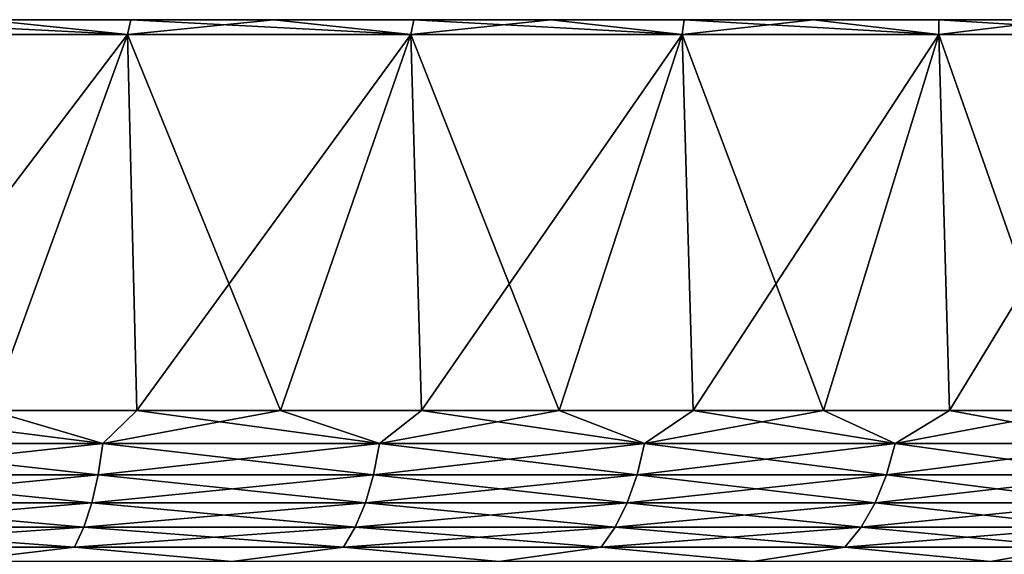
# Model space of a CAD drawing. Header units: metres. Extents: x -92 to 264, y -100 to 50.
# Tile 295 of 656: x 69.54 to 79.52, y 44.08 to 49.5. Entities that reach past the tile are written whole.
import ezdxf

# ---------------------------------------------------------------- set-up
doc = ezdxf.new("R2010")
doc.units = ezdxf.units.M
doc.layers.add('solid_21062050_01', color=7, linetype='CONTINUOUS')

msp = doc.modelspace()

# ---------------------------------------------------------------- linework, layer by layer
at = {"layer": 'solid_21062050_01'}
for points in [[(91.61116, 49.5, -1.553396), (28.388844, 49.5, -1.553396), (28.350693, 49.5)], [(91.649307, 49.5), (91.61116, 49.5, -1.553396), (28.350693, 49.5)], [(28.388844, 49.5, 1.553396), (91.649307, 49.5), (28.350693, 49.5)], [(91.496895, 49.5, -3.102191), (28.503105, 49.5, -3.102191), (28.388844, 49.5, -1.553396)], [(91.61116, 49.5, -1.553396), (91.496895, 49.5, -3.102191), (28.388844, 49.5, -1.553396)], [(28.388844, 49.5, 1.553396), (91.61116, 49.5, 1.553396), (91.649307, 49.5)], [(28.388844, 49.5, 1.553396), (28.503105, 49.5, 3.102191), (91.61116, 49.5, 1.553396)], [(91.306778, 49.5, -4.643701), (28.693224, 49.5, -4.643701), (28.503105, 49.5, -3.102191)], [(91.496895, 49.5, -3.102191), (91.306778, 49.5, -4.643701), (28.503105, 49.5, -3.102191)], [(28.503105, 49.5, 3.102191), (91.496895, 49.5, 3.102191), (91.61116, 49.5, 1.553396)], [(28.503105, 49.5, 3.102191), (28.693224, 49.5, 4.643701), (91.496895, 49.5, 3.102191)], [(91.041183, 49.5, -6.174417), (28.958813, 49.5, -6.174417), (28.693224, 49.5, -4.643701)], [(91.306778, 49.5, -4.643701), (91.041183, 49.5, -6.174417), (28.693224, 49.5, -4.643701)], [(28.693224, 49.5, 4.643701), (91.306778, 49.5, 4.643701), (91.496895, 49.5, 3.102191)], [(28.693224, 49.5, 4.643701), (28.958813, 49.5, 6.174417), (91.306778, 49.5, 4.643701)], [(90.700752, 49.5, -7.690368), (29.299246, 49.5, -7.690368), (28.958813, 49.5, -6.174417)], [(91.041183, 49.5, -6.174417), (90.700752, 49.5, -7.690368), (28.958813, 49.5, -6.174417)], [(28.958813, 49.5, 6.174417), (91.041183, 49.5, 6.174417), (91.306778, 49.5, 4.643701)], [(28.958813, 49.5, 6.174417), (29.299246, 49.5, 7.690368), (91.041183, 49.5, 6.174417)], [(90.286476, 49.5, -9.187353), (29.713526, 49.5, -9.187353), (29.299246, 49.5, -7.690368)], [(90.700752, 49.5, -7.690368), (90.286476, 49.5, -9.187353), (29.299246, 49.5, -7.690368)], [(29.299246, 49.5, 7.690368), (90.700752, 49.5, 7.690368), (91.041183, 49.5, 6.174417)], [(29.299246, 49.5, 7.690368), (29.713526, 49.5, 9.187353), (90.700752, 49.5, 7.690368)], [(89.799278, 49.5, -10.66214), (30.200722, 49.5, -10.66214), (29.713526, 49.5, -9.187353)], [(90.286476, 49.5, -9.187353), (89.799278, 49.5, -10.66214), (29.713526, 49.5, -9.187353)], [(29.713526, 49.5, 9.187353), (90.286476, 49.5, 9.187353), (90.700752, 49.5, 7.690368)], [(29.713526, 49.5, 9.187353), (30.200722, 49.5, 10.66214), (90.286476, 49.5, 9.187353)], [(89.240181, 49.5, -12.11158), (30.759817, 49.5, -12.11158), (30.200722, 49.5, -10.66214)], [(89.799278, 49.5, -10.66214), (89.240181, 49.5, -12.11158), (30.200722, 49.5, -10.66214)], [(30.200722, 49.5, 10.66214), (89.799278, 49.5, 10.66214), (90.286476, 49.5, 9.187353)], [(30.200722, 49.5, 10.66214), (30.759817, 49.5, 12.11158), (89.799278, 49.5, 10.66214)], [(88.610535, 49.5, -13.53201), (31.389465, 49.5, -13.53201), (30.759817, 49.5, -12.11158)], [(89.240181, 49.5, -12.11158), (88.610535, 49.5, -13.53201), (30.759817, 49.5, -12.11158)], [(30.759817, 49.5, 12.11158), (89.240181, 49.5, 12.11158), (89.799278, 49.5, 10.66214)], [(30.759817, 49.5, 12.11158), (31.389465, 49.5, 13.53201), (89.240181, 49.5, 12.11158)], [(87.912155, 49.5, -14.919439), (32.087849, 49.5, -14.919439), (31.389465, 49.5, -13.53201)], [(88.610535, 49.5, -13.53201), (87.912155, 49.5, -14.919439), (31.389465, 49.5, -13.53201)], [(31.389465, 49.5, 13.53201), (88.610535, 49.5, 13.53201), (89.240181, 49.5, 12.11158)], [(31.389465, 49.5, 13.53201), (32.087849, 49.5, 14.919439), (88.610535, 49.5, 13.53201)], [(87.146599, 49.5, -16.270844), (32.853401, 49.5, -16.270844), (32.087849, 49.5, -14.919439)], [(87.912155, 49.5, -14.919439), (87.146599, 49.5, -16.270844), (32.087849, 49.5, -14.919439)], [(32.087849, 49.5, 14.919439), (87.912155, 49.5, 14.919439), (88.610535, 49.5, 13.53201)], [(32.087849, 49.5, 14.919439), (32.853401, 49.5, 16.270844), (87.912155, 49.5, 14.919439)], [(86.315498, 49.5, -17.583323), (33.684502, 49.5, -17.583323), (32.853401, 49.5, -16.270844)], [(87.146599, 49.5, -16.270844), (86.315498, 49.5, -17.583323), (32.853401, 49.5, -16.270844)], [(32.853401, 49.5, 16.270844), (87.146599, 49.5, 16.270844), (87.912155, 49.5, 14.919439)], [(32.853401, 49.5, 16.270844), (33.684502, 49.5, 17.583323), (87.146599, 49.5, 16.270844)], [(85.420837, 49.5, -18.853619), (34.579159, 49.5, -18.853619), (33.684502, 49.5, -17.583323)], [(86.315498, 49.5, -17.583323), (85.420837, 49.5, -18.853619), (33.684502, 49.5, -17.583323)], [(33.684502, 49.5, 17.583323), (86.315498, 49.5, 17.583323), (87.146599, 49.5, 16.270844)], [(33.684502, 49.5, 17.583323), (34.579159, 49.5, 18.853619), (86.315498, 49.5, 17.583323)], [(84.465179, 49.5, -20.078167), (35.534817, 49.5, -20.078167), (34.579159, 49.5, -18.853619)], [(85.420837, 49.5, -18.853619), (84.465179, 49.5, -20.078167), (34.579159, 49.5, -18.853619)], [(34.579159, 49.5, 18.853619), (85.420837, 49.5, 18.853619), (86.315498, 49.5, 17.583323)], [(34.579159, 49.5, 18.853619), (35.534817, 49.5, 20.078167), (85.420837, 49.5, 18.853619)], [(83.450676, 49.5, -21.254269), (36.54932, 49.5, -21.254269), (35.534817, 49.5, -20.078167)], [(84.465179, 49.5, -20.078167), (83.450676, 49.5, -21.254269), (35.534817, 49.5, -20.078167)], [(35.534817, 49.5, 20.078167), (84.465179, 49.5, 20.078167), (85.420837, 49.5, 18.853619)], [(35.534817, 49.5, 20.078167), (36.54932, 49.5, 21.254269), (84.465179, 49.5, 20.078167)], [(82.379517, 49.5, -22.379364), (37.620483, 49.5, -22.379364), (36.54932, 49.5, -21.254269)], [(83.450676, 49.5, -21.254269), (82.379517, 49.5, -22.379364), (36.54932, 49.5, -21.254269)], [(36.54932, 49.5, 21.254269), (83.450676, 49.5, 21.254269), (84.465179, 49.5, 20.078167)], [(36.54932, 49.5, 21.254269), (37.620483, 49.5, 22.379364), (83.450676, 49.5, 21.254269)], [(81.25425, 49.5, -23.450691), (38.74575, 49.5, -23.450691), (37.620483, 49.5, -22.379364)], [(82.379517, 49.5, -22.379364), (81.25425, 49.5, -23.450691), (37.620483, 49.5, -22.379364)], [(37.620483, 49.5, 22.379364), (82.379517, 49.5, 22.379364), (83.450676, 49.5, 21.254269)], [(37.620483, 49.5, 22.379364), (38.74575, 49.5, 23.450691), (82.379517, 49.5, 22.379364)], [(80.078033, 49.5, -24.465288), (39.921963, 49.5, -24.465288), (38.74575, 49.5, -23.450691)], [(81.25425, 49.5, -23.450691), (80.078033, 49.5, -24.465288), (38.74575, 49.5, -23.450691)], [(38.74575, 49.5, 23.450691), (81.25425, 49.5, 23.450691), (82.379517, 49.5, 22.379364)], [(38.74575, 49.5, 23.450691), (39.921963, 49.5, 24.465288), (81.25425, 49.5, 23.450691)], [(78.853554, 49.5, -25.420895), (41.146446, 49.5, -25.420895), (39.921963, 49.5, -24.465288)], [(80.078033, 49.5, -24.465288), (78.853554, 49.5, -25.420895), (39.921963, 49.5, -24.465288)], [(39.921963, 49.5, 24.465288), (80.078033, 49.5, 24.465288), (81.25425, 49.5, 23.450691)], [(39.921963, 49.5, 24.465288), (41.146446, 49.5, 25.420895), (80.078033, 49.5, 24.465288)], [(77.583488, 49.5, -26.315386), (42.416512, 49.5, -26.315386), (41.146446, 49.5, -25.420895)], [(78.853554, 49.5, -25.420895), (77.583488, 49.5, -26.315386), (41.146446, 49.5, -25.420895)], [(41.146446, 49.5, 25.420895), (78.853554, 49.5, 25.420895), (80.078033, 49.5, 24.465288)], [(41.146446, 49.5, 25.420895), (42.416512, 49.5, 26.315386), (78.853554, 49.5, 25.420895)], [(76.270897, 49.5, -27.146566), (43.729103, 49.5, -27.146566), (42.416512, 49.5, -26.315386)], [(77.583488, 49.5, -26.315386), (76.270897, 49.5, -27.146566), (42.416512, 49.5, -26.315386)], [(42.416512, 49.5, 26.315386), (77.583488, 49.5, 26.315386), (78.853554, 49.5, 25.420895)], [(42.416512, 49.5, 26.315386), (43.729103, 49.5, 27.146566), (77.583488, 49.5, 26.315386)], [(74.919319, 49.5, -27.912212), (45.080681, 49.5, -27.912212), (43.729103, 49.5, -27.146566)], [(76.270897, 49.5, -27.146566), (74.919319, 49.5, -27.912212), (43.729103, 49.5, -27.146566)], [(43.729103, 49.5, 27.146566), (76.270897, 49.5, 27.146566), (77.583488, 49.5, 26.315386)], [(43.729103, 49.5, 27.146566), (45.080681, 49.5, 27.912212), (76.270897, 49.5, 27.146566)], [(73.531883, 49.5, -28.6106), (46.468113, 49.5, -28.6106), (45.080681, 49.5, -27.912212)], [(74.919319, 49.5, -27.912212), (73.531883, 49.5, -28.6106), (45.080681, 49.5, -27.912212)], [(45.080681, 49.5, 27.912212), (74.919319, 49.5, 27.912212), (76.270897, 49.5, 27.146566)], [(45.080681, 49.5, 27.912212), (46.468113, 49.5, 28.6106), (74.919319, 49.5, 27.912212)], [(72.111725, 49.5, -29.240122), (47.888271, 49.5, -29.240122), (46.468113, 49.5, -28.6106)], [(73.531883, 49.5, -28.6106), (72.111725, 49.5, -29.240122), (46.468113, 49.5, -28.6106)], [(46.468113, 49.5, 28.6106), (73.531883, 49.5, 28.6106), (74.919319, 49.5, 27.912212)], [(46.468113, 49.5, 28.6106), (47.888271, 49.5, 29.240122), (73.531883, 49.5, 28.6106)], [(70.66227, 49.5, -29.799232), (49.33773, 49.5, -29.799232), (47.888271, 49.5, -29.240122)], [(72.111725, 49.5, -29.240122), (70.66227, 49.5, -29.799232), (47.888271, 49.5, -29.240122)], [(47.888271, 49.5, 29.240122), (72.111725, 49.5, 29.240122), (73.531883, 49.5, 28.6106)], [(47.888271, 49.5, 29.240122), (49.33773, 49.5, 29.799232), (72.111725, 49.5, 29.240122)], [(70.66227, 49.5, -29.799232), (69.187271, 49.5, -30.286493), (49.33773, 49.5, -29.799232)], [(49.33773, 49.5, 29.799232), (70.66227, 49.5, 29.799232), (72.111725, 49.5, 29.240122)], [(49.33773, 49.5, 29.799232), (50.812729, 49.5, 30.286493), (70.66227, 49.5, 29.799232)], [(50.812729, 49.5, 30.286493), (69.187271, 49.5, 30.286493), (70.66227, 49.5, 29.799232)], [(70.629776, 49.349998, -30.712505), (67.662094, 49.349998, -31.583895), (69.187271, 49.5, -30.286493)], [(67.662094, 49.349998, 31.583895), (70.629776, 49.349998, 30.712505), (67.690201, 49.5, 30.7008)], [(70.629776, 49.349998, 30.712505), (69.187271, 49.5, 30.286493), (67.690201, 49.5, 30.7008)], [(70.629776, 49.349998, -30.712505), (69.187271, 49.5, -30.286493), (70.66227, 49.5, -29.799232)], [(70.629776, 49.349998, 30.712505), (70.66227, 49.5, 29.799232), (69.187271, 49.5, 30.286493)], [(70.629776, 49.349998, -30.712505), (70.66227, 49.5, -29.799232), (72.111725, 49.5, -29.240122)], [(73.500961, 49.349998, -29.563051), (70.629776, 49.349998, -30.712505), (72.111725, 49.5, -29.240122)], [(70.629776, 49.349998, 30.712505), (73.500961, 49.349998, 29.563051), (70.66227, 49.5, 29.799232)], [(73.500961, 49.349998, 29.563051), (72.111725, 49.5, 29.240122), (70.66227, 49.5, 29.799232)], [(73.500961, 49.349998, -29.563051), (72.111725, 49.5, -29.240122), (73.531883, 49.5, -28.6106)], [(73.500961, 49.349998, 29.563051), (73.531883, 49.5, 28.6106), (72.111725, 49.5, 29.240122)], [(73.500961, 49.349998, -29.563051), (73.531883, 49.5, -28.6106), (74.919319, 49.5, -27.912212)], [(76.25, 49.349998, -28.145826), (73.500961, 49.349998, -29.563051), (74.919319, 49.5, -27.912212)], [(73.500961, 49.349998, 29.563051), (76.25, 49.349998, 28.145826), (73.531883, 49.5, 28.6106)], [(76.25, 49.349998, 28.145826), (74.919319, 49.5, 27.912212), (73.531883, 49.5, 28.6106)], [(76.25, 49.349998, -28.145826), (74.919319, 49.5, -27.912212), (76.270897, 49.5, -27.146566)], [(76.25, 49.349998, 28.145826), (76.270897, 49.5, 27.146566), (74.919319, 49.5, 27.912212)], [(76.25, 49.349998, -28.145826), (76.270897, 49.5, -27.146566), (77.583488, 49.5, -26.315386)], [(78.851875, 49.349998, -26.473701), (76.25, 49.349998, -28.145826), (77.583488, 49.5, -26.315386)], [(76.25, 49.349998, 28.145826), (78.851875, 49.349998, 26.473701), (76.270897, 49.5, 27.146566)], [(78.851875, 49.349998, 26.473701), (77.583488, 49.5, 26.315386), (76.270897, 49.5, 27.146566)], [(78.851875, 49.349998, -26.473701), (77.583488, 49.5, -26.315386), (78.853554, 49.5, -25.420895)], [(78.851875, 49.349998, 26.473701), (78.853554, 49.5, 25.420895), (77.583488, 49.5, 26.315386)], [(78.851875, 49.349998, -26.473701), (78.853554, 49.5, -25.420895), (80.078033, 49.5, -24.465288)], [(81.282921, 49.349998, -24.561905), (78.851875, 49.349998, -26.473701), (80.078033, 49.5, -24.465288)], [(78.851875, 49.349998, 26.473701), (81.282921, 49.349998, 24.561905), (78.853554, 49.5, 25.420895)], [(81.282921, 49.349998, 24.561905), (80.078033, 49.5, 24.465288), (78.853554, 49.5, 25.420895)], [(69.239098, 45.537159, 30.457203), (70.629776, 49.349998, 30.712505), (67.662094, 49.349998, 31.583895)], [(67.733498, 45.537159, -30.873857), (67.662094, 49.349998, -31.583895), (70.629776, 49.349998, -30.712505)], [(69.23909, 45.537159, -30.457203), (67.733498, 45.537159, -30.873857), (70.629776, 49.349998, -30.712505)], [(70.722435, 45.537159, -29.967175), (69.23909, 45.537159, -30.457203), (70.629776, 49.349998, -30.712505)], [(69.239098, 45.537159, 30.457203), (70.722435, 45.537159, 29.967175), (70.629776, 49.349998, 30.712505)], [(72.179932, 45.537159, 29.404953), (73.500961, 49.349998, 29.563051), (70.629776, 49.349998, 30.712505)], [(70.722435, 45.537159, 29.967175), (72.179932, 45.537159, 29.404953), (70.629776, 49.349998, 30.712505)], [(70.722435, 45.537159, -29.967175), (70.629776, 49.349998, -30.712505), (73.500961, 49.349998, -29.563051)], [(72.179932, 45.537159, -29.404953), (70.722435, 45.537159, -29.967175), (73.500961, 49.349998, -29.563051)], [(72.179932, 45.537159, 29.404953), (73.608093, 45.537159, 28.771894), (73.500961, 49.349998, 29.563051)], [(73.608093, 45.537159, -28.771894), (72.179932, 45.537159, -29.404953), (73.500961, 49.349998, -29.563051)], [(75.003471, 45.537159, 28.069521), (76.25, 49.349998, 28.145826), (73.500961, 49.349998, 29.563051)], [(73.608093, 45.537159, 28.771894), (75.003471, 45.537159, 28.069521), (73.500961, 49.349998, 29.563051)], [(73.608093, 45.537159, -28.771894), (73.500961, 49.349998, -29.563051), (76.25, 49.349998, -28.145826)], [(75.003471, 45.537159, -28.069521), (73.608093, 45.537159, -28.771894), (76.25, 49.349998, -28.145826)], [(75.003471, 45.537159, 28.069521), (76.362701, 45.537159, 27.299522), (76.25, 49.349998, 28.145826)], [(76.362701, 45.537159, -27.299522), (75.003471, 45.537159, -28.069521), (76.25, 49.349998, -28.145826)], [(77.682526, 45.537159, 26.463757), (78.851875, 49.349998, 26.473701), (76.25, 49.349998, 28.145826)], [(76.362701, 45.537159, 27.299522), (77.682526, 45.537159, 26.463757), (76.25, 49.349998, 28.145826)], [(76.362701, 45.537159, -27.299522), (76.25, 49.349998, -28.145826), (78.851875, 49.349998, -26.473701)], [(77.682526, 45.537159, -26.463757), (76.362701, 45.537159, -27.299522), (78.851875, 49.349998, -26.473701)], [(77.682526, 45.537159, 26.463757), (78.95974, 45.537159, 25.56424), (78.851875, 49.349998, 26.473701)], [(78.95974, 45.537159, -25.56424), (77.682526, 45.537159, -26.463757), (78.851875, 49.349998, -26.473701)], [(80.191277, 45.537159, 24.603138), (81.282921, 49.349998, 24.561905), (78.851875, 49.349998, 26.473701)], [(78.95974, 45.537159, 25.56424), (80.191277, 45.537159, 24.603138), (78.851875, 49.349998, 26.473701)], [(78.95974, 45.537159, -25.56424), (78.851875, 49.349998, -26.473701), (81.282921, 49.349998, -24.561905)], [(80.191277, 45.537159, -24.603138), (78.95974, 45.537159, -25.56424), (81.282921, 49.349998, -24.561905)], [(70.380463, 45.201725, 29.99238), (67.733498, 45.537159, 30.873857), (67.482506, 45.201725, 30.843298)], [(67.482506, 45.201725, -30.843298), (69.23909, 45.537159, -30.457203), (70.380463, 45.201725, -29.99238)], [(70.380463, 45.201725, 29.99238), (69.239098, 45.537159, 30.457203), (67.733498, 45.537159, 30.873857)], [(70.380463, 45.201725, -29.99238), (69.23909, 45.537159, -30.457203), (70.722435, 45.537159, -29.967175)], [(70.380463, 45.201725, 29.99238), (70.722435, 45.537159, 29.967175), (69.239098, 45.537159, 30.457203)], [(73.184418, 45.201725, 28.869846), (70.722435, 45.537159, 29.967175), (70.380463, 45.201725, 29.99238)], [(70.380463, 45.201725, -29.99238), (70.722435, 45.537159, -29.967175), (72.179932, 45.537159, -29.404953)], [(70.380463, 45.201725, -29.99238), (72.179932, 45.537159, -29.404953), (73.184418, 45.201725, -28.869846)], [(73.184418, 45.201725, 28.869846), (72.179932, 45.537159, 29.404953), (70.722435, 45.537159, 29.967175)], [(73.184418, 45.201725, 28.869846), (73.608093, 45.537159, 28.771894), (72.179932, 45.537159, 29.404953)], [(73.184418, 45.201725, -28.869846), (72.179932, 45.537159, -29.404953), (73.608093, 45.537159, -28.771894)], [(75.868973, 45.201725, 27.485863), (73.608093, 45.537159, 28.771894), (73.184418, 45.201725, 28.869846)], [(73.184418, 45.201725, -28.869846), (73.608093, 45.537159, -28.771894), (75.003471, 45.537159, -28.069521)], [(73.184418, 45.201725, -28.869846), (75.003471, 45.537159, -28.069521), (75.868973, 45.201725, -27.485863)], [(75.868973, 45.201725, 27.485863), (75.003471, 45.537159, 28.069521), (73.608093, 45.537159, 28.771894)], [(75.868973, 45.201725, 27.485863), (76.362701, 45.537159, 27.299522), (75.003471, 45.537159, 28.069521)], [(75.868973, 45.201725, -27.485863), (75.003471, 45.537159, -28.069521), (76.362701, 45.537159, -27.299522)], [(78.409813, 45.201725, 25.852962), (76.362701, 45.537159, 27.299522), (75.868973, 45.201725, 27.485863)], [(75.868973, 45.201725, -27.485863), (76.362701, 45.537159, -27.299522), (77.682526, 45.537159, -26.463757)], [(75.868973, 45.201725, -27.485863), (77.682526, 45.537159, -26.463757), (78.409813, 45.201725, -25.852962)], [(78.409813, 45.201725, 25.852962), (77.682526, 45.537159, 26.463757), (76.362701, 45.537159, 27.299522)], [(78.409813, 45.201725, 25.852962), (78.95974, 45.537159, 25.56424), (77.682526, 45.537159, 26.463757)], [(78.409813, 45.201725, -25.852962), (77.682526, 45.537159, -26.463757), (78.95974, 45.537159, -25.56424)], [(80.783928, 45.201725, 23.985935), (78.95974, 45.537159, 25.56424), (78.409813, 45.201725, 25.852962)], [(78.409813, 45.201725, -25.852962), (78.95974, 45.537159, -25.56424), (80.191277, 45.537159, -24.603138)], [(78.409813, 45.201725, -25.852962), (80.191277, 45.537159, -24.603138), (80.783928, 45.201725, -23.985935)], [(80.783928, 45.201725, 23.985935), (80.191277, 45.537159, 24.603138), (78.95974, 45.537159, 25.56424)], [(70.380463, 45.201725, -29.99238), (70.332291, 44.885361, -29.853191), (67.447777, 44.885361, -30.700161)], [(67.482506, 45.201725, -30.843298), (70.380463, 45.201725, -29.99238), (67.447777, 44.885361, -30.700161)], [(67.482506, 45.201725, 30.843298), (67.447777, 44.885361, 30.700161), (70.332291, 44.885361, 29.853191)], [(70.380463, 45.201725, 29.99238), (67.482506, 45.201725, 30.843298), (70.332291, 44.885361, 29.853191)], [(73.184418, 45.201725, -28.869846), (73.12323, 44.885361, -28.735868), (70.332291, 44.885361, -29.853191)], [(70.380463, 45.201725, -29.99238), (73.184418, 45.201725, -28.869846), (70.332291, 44.885361, -29.853191)], [(70.380463, 45.201725, 29.99238), (70.332291, 44.885361, 29.853191), (73.12323, 44.885361, 28.735868)], [(73.184418, 45.201725, 28.869846), (70.380463, 45.201725, 29.99238), (73.12323, 44.885361, 28.735868)], [(75.868973, 45.201725, -27.485863), (75.795326, 44.885361, -27.358307), (73.12323, 44.885361, -28.735868)], [(73.184418, 45.201725, -28.869846), (75.868973, 45.201725, -27.485863), (73.12323, 44.885361, -28.735868)], [(73.184418, 45.201725, 28.869846), (73.12323, 44.885361, 28.735868), (75.795326, 44.885361, 27.358307)], [(75.868973, 45.201725, 27.485863), (73.184418, 45.201725, 28.869846), (75.795326, 44.885361, 27.358307)], [(78.409813, 45.201725, -25.852962), (78.324379, 44.885361, -25.732985), (75.795326, 44.885361, -27.358307)], [(75.868973, 45.201725, -27.485863), (78.409813, 45.201725, -25.852962), (75.795326, 44.885361, -27.358307)], [(75.868973, 45.201725, 27.485863), (75.795326, 44.885361, 27.358307), (78.324379, 44.885361, 25.732985)], [(78.409813, 45.201725, 25.852962), (75.868973, 45.201725, 27.485863), (78.324379, 44.885361, 25.732985)], [(80.783928, 45.201725, -23.985935), (80.687477, 44.885361, -23.874622), (78.324379, 44.885361, -25.732985)], [(78.409813, 45.201725, -25.852962), (80.783928, 45.201725, -23.985935), (78.324379, 44.885361, -25.732985)], [(78.409813, 45.201725, 25.852962), (78.324379, 44.885361, 25.732985), (80.687477, 44.885361, 23.874622)], [(80.783928, 45.201725, 23.985935), (78.409813, 45.201725, 25.852962), (80.687477, 44.885361, 23.874622)], [(70.332291, 44.885361, -29.853191), (70.266861, 44.599415, -29.664158), (67.40062, 44.599415, -30.505762)], [(67.447777, 44.885361, -30.700161), (70.332291, 44.885361, -29.853191), (67.40062, 44.599415, -30.505762)], [(67.447777, 44.885361, 30.700161), (67.40062, 44.599415, 30.505762), (70.266861, 44.599415, 29.664158)], [(70.332291, 44.885361, 29.853191), (67.447777, 44.885361, 30.700161), (70.266861, 44.599415, 29.664158)], [(73.12323, 44.885361, -28.735868), (73.040131, 44.599415, -28.553907), (70.266861, 44.599415, -29.664158)], [(70.332291, 44.885361, -29.853191), (73.12323, 44.885361, -28.735868), (70.266861, 44.599415, -29.664158)], [(70.332291, 44.885361, 29.853191), (70.266861, 44.599415, 29.664158), (73.040131, 44.599415, 28.553907)], [(73.12323, 44.885361, 28.735868), (70.332291, 44.885361, 29.853191), (73.040131, 44.599415, 28.553907)], [(75.795326, 44.885361, -27.358307), (75.695305, 44.599415, -27.18507), (73.040131, 44.599415, -28.553907)], [(73.12323, 44.885361, -28.735868), (75.795326, 44.885361, -27.358307), (73.040131, 44.599415, -28.553907)], [(73.12323, 44.885361, 28.735868), (73.040131, 44.599415, 28.553907), (75.695305, 44.599415, 27.18507)], [(75.795326, 44.885361, 27.358307), (73.12323, 44.885361, 28.735868), (75.695305, 44.599415, 27.18507)], [(78.324379, 44.885361, -25.732985), (78.208344, 44.599415, -25.57004), (75.695305, 44.599415, -27.18507)], [(75.795326, 44.885361, -27.358307), (78.324379, 44.885361, -25.732985), (75.695305, 44.599415, -27.18507)], [(75.795326, 44.885361, 27.358307), (75.695305, 44.599415, 27.18507), (78.208344, 44.599415, 25.57004)], [(78.324379, 44.885361, 25.732985), (75.795326, 44.885361, 27.358307), (78.208344, 44.599415, 25.57004)], [(80.687477, 44.885361, -23.874622), (80.55648, 44.599415, -23.723444), (78.208344, 44.599415, -25.57004)], [(78.324379, 44.885361, -25.732985), (80.687477, 44.885361, -23.874622), (78.208344, 44.599415, -25.57004)], [(78.324379, 44.885361, 25.732985), (78.208344, 44.599415, 25.57004), (80.55648, 44.599415, 23.723444)], [(80.687477, 44.885361, 23.874622), (78.324379, 44.885361, 25.732985), (80.55648, 44.599415, 23.723444)], [(70.266861, 44.599415, -29.664158), (70.18618, 44.352589, -29.43103), (67.342461, 44.352589, -30.266022)], [(67.40062, 44.599415, -30.505762), (70.266861, 44.599415, -29.664158), (67.342461, 44.352589, -30.266022)], [(67.40062, 44.599415, 30.505762), (67.342461, 44.352589, 30.266022), (70.18618, 44.352589, 29.43103)], [(70.266861, 44.599415, 29.664158), (67.40062, 44.599415, 30.505762), (70.18618, 44.352589, 29.43103)], [(73.040131, 44.599415, -28.553907), (72.937653, 44.352589, -28.329506), (70.18618, 44.352589, -29.43103)], [(70.266861, 44.599415, -29.664158), (73.040131, 44.599415, -28.553907), (70.18618, 44.352589, -29.43103)], [(70.266861, 44.599415, 29.664158), (70.18618, 44.352589, 29.43103), (72.937653, 44.352589, 28.329506)], [(73.040131, 44.599415, 28.553907), (70.266861, 44.599415, 29.664158), (72.937653, 44.352589, 28.329506)], [(75.695305, 44.599415, -27.18507), (75.57196, 44.352589, -26.971426), (72.937653, 44.352589, -28.329506)], [(73.040131, 44.599415, -28.553907), (75.695305, 44.599415, -27.18507), (72.937653, 44.352589, -28.329506)], [(73.040131, 44.599415, 28.553907), (72.937653, 44.352589, 28.329506), (75.57196, 44.352589, 26.971426)], [(75.695305, 44.599415, 27.18507), (73.040131, 44.599415, 28.553907), (75.57196, 44.352589, 26.971426)], [(78.208344, 44.599415, -25.57004), (78.065247, 44.352589, -25.369089), (75.57196, 44.352589, -26.971426)], [(75.695305, 44.599415, -27.18507), (78.208344, 44.599415, -25.57004), (75.57196, 44.352589, -26.971426)], [(75.695305, 44.599415, 27.18507), (75.57196, 44.352589, 26.971426), (78.065247, 44.352589, 25.369089)], [(78.208344, 44.599415, 25.57004), (75.695305, 44.599415, 27.18507), (78.065247, 44.352589, 25.369089)], [(80.55648, 44.599415, -23.723444), (80.394928, 44.352589, -23.537004), (78.065247, 44.352589, -25.369089)], [(78.208344, 44.599415, -25.57004), (80.55648, 44.599415, -23.723444), (78.065247, 44.352589, -25.369089)], [(78.208344, 44.599415, 25.57004), (78.065247, 44.352589, 25.369089), (80.394928, 44.352589, 23.537004)], [(80.55648, 44.599415, 23.723444), (78.208344, 44.599415, 25.57004), (80.394928, 44.352589, 23.537004)], [(70.18618, 44.352589, -29.43103), (70.09269, 44.152405, -29.160908), (67.27507, 44.152405, -29.988237)], [(67.342461, 44.352589, -30.266022), (70.18618, 44.352589, -29.43103), (67.27507, 44.152405, -29.988237)], [(67.342461, 44.352589, 30.266022), (67.27507, 44.152405, 29.988237), (70.09269, 44.152405, 29.160908)], [(70.18618, 44.352589, 29.43103), (67.342461, 44.352589, 30.266022), (70.09269, 44.152405, 29.160908)], [(72.937653, 44.352589, -28.329506), (72.818909, 44.152405, -28.069494), (70.09269, 44.152405, -29.160908)], [(70.18618, 44.352589, -29.43103), (72.937653, 44.352589, -28.329506), (70.09269, 44.152405, -29.160908)], [(70.18618, 44.352589, 29.43103), (70.09269, 44.152405, 29.160908), (72.818909, 44.152405, 28.069494)], [(72.937653, 44.352589, 28.329506), (70.18618, 44.352589, 29.43103), (72.818909, 44.152405, 28.069494)], [(75.57196, 44.352589, -26.971426), (75.429039, 44.152405, -26.723879), (72.818909, 44.152405, -28.069494)], [(72.937653, 44.352589, -28.329506), (75.57196, 44.352589, -26.971426), (72.818909, 44.152405, -28.069494)], [(72.937653, 44.352589, 28.329506), (72.818909, 44.152405, 28.069494), (75.429039, 44.152405, 26.723879)], [(75.57196, 44.352589, 26.971426), (72.937653, 44.352589, 28.329506), (75.429039, 44.152405, 26.723879)], [(78.065247, 44.352589, -25.369089), (77.899445, 44.152405, -25.136248), (75.429039, 44.152405, -26.723879)], [(75.57196, 44.352589, -26.971426), (78.065247, 44.352589, -25.369089), (75.429039, 44.152405, -26.723879)], [(75.57196, 44.352589, 26.971426), (75.429039, 44.152405, 26.723879), (77.899445, 44.152405, 25.136248)], [(78.065247, 44.352589, 25.369089), (75.57196, 44.352589, 26.971426), (77.899445, 44.152405, 25.136248)], [(80.394928, 44.352589, -23.537004), (80.207741, 44.152405, -23.320978), (77.899445, 44.152405, -25.136248)], [(78.065247, 44.352589, -25.369089), (80.394928, 44.352589, -23.537004), (77.899445, 44.152405, -25.136248)], [(78.065247, 44.352589, 25.369089), (77.899445, 44.152405, 25.136248), (80.207741, 44.152405, 23.320978)], [(80.394928, 44.352589, 23.537004), (78.065247, 44.352589, 25.369089), (80.207741, 44.152405, 23.320978)], [(70.09269, 44.152405, 29.160908), (67.27507, 44.152405, 29.988237), (68.865929, 44.00507, 29.226978)], [(67.27507, 44.152405, -29.988237), (70.09269, 44.152405, -29.160908), (68.865913, 44.00507, -29.226982)], [(70.09269, 44.152405, -29.160908), (71.687973, 44.00507, -28.217234), (68.865913, 44.00507, -29.226982)], [(70.09269, 44.152405, 29.160908), (68.865929, 44.00507, 29.226978), (71.687988, 44.00507, 28.217226)], [(72.818909, 44.152405, 28.069494), (70.09269, 44.152405, 29.160908), (71.687988, 44.00507, 28.217226)], [(70.09269, 44.152405, -29.160908), (72.818909, 44.152405, -28.069494), (71.687973, 44.00507, -28.217234)], [(72.818909, 44.152405, -28.069494), (74.397461, 44.00507, -26.93574), (71.687973, 44.00507, -28.217234)], [(72.818909, 44.152405, 28.069494), (71.687988, 44.00507, 28.217226), (74.397476, 44.00507, 26.93573)], [(75.429039, 44.152405, 26.723879), (72.818909, 44.152405, 28.069494), (74.397476, 44.00507, 26.93573)], [(72.818909, 44.152405, -28.069494), (75.429039, 44.152405, -26.723879), (74.397461, 44.00507, -26.93574)], [(75.429039, 44.152405, -26.723879), (76.968307, 44.00507, -25.394833), (74.397461, 44.00507, -26.93574)], [(75.429039, 44.152405, 26.723879), (74.397476, 44.00507, 26.93573), (76.968323, 44.00507, 25.394823)], [(77.899445, 44.152405, 25.136248), (75.429039, 44.152405, 26.723879), (76.968323, 44.00507, 25.394823)], [(75.429039, 44.152405, -26.723879), (77.899445, 44.152405, -25.136248), (76.968307, 44.00507, -25.394833)], [(77.899445, 44.152405, -25.136248), (79.375732, 44.00507, -23.609362), (76.968307, 44.00507, -25.394833)], [(77.899445, 44.152405, 25.136248), (76.968323, 44.00507, 25.394823), (79.375748, 44.00507, 23.60935)], [(80.207741, 44.152405, 23.320978), (77.899445, 44.152405, 25.136248), (79.375748, 44.00507, 23.60935)], [(77.899445, 44.152405, -25.136248), (80.207741, 44.152405, -23.320978), (79.375732, 44.00507, -23.609362)], [(80.207741, 44.152405, -23.320978), (81.596558, 44.00507, -21.596521), (79.375732, 44.00507, -23.609362)], [(80.207741, 44.152405, 23.320978), (79.375748, 44.00507, 23.60935), (81.596565, 44.00507, 21.59651)]]:
    msp.add_3dface(points, dxfattribs=at)

doc.saveas('drawing.dxf')
